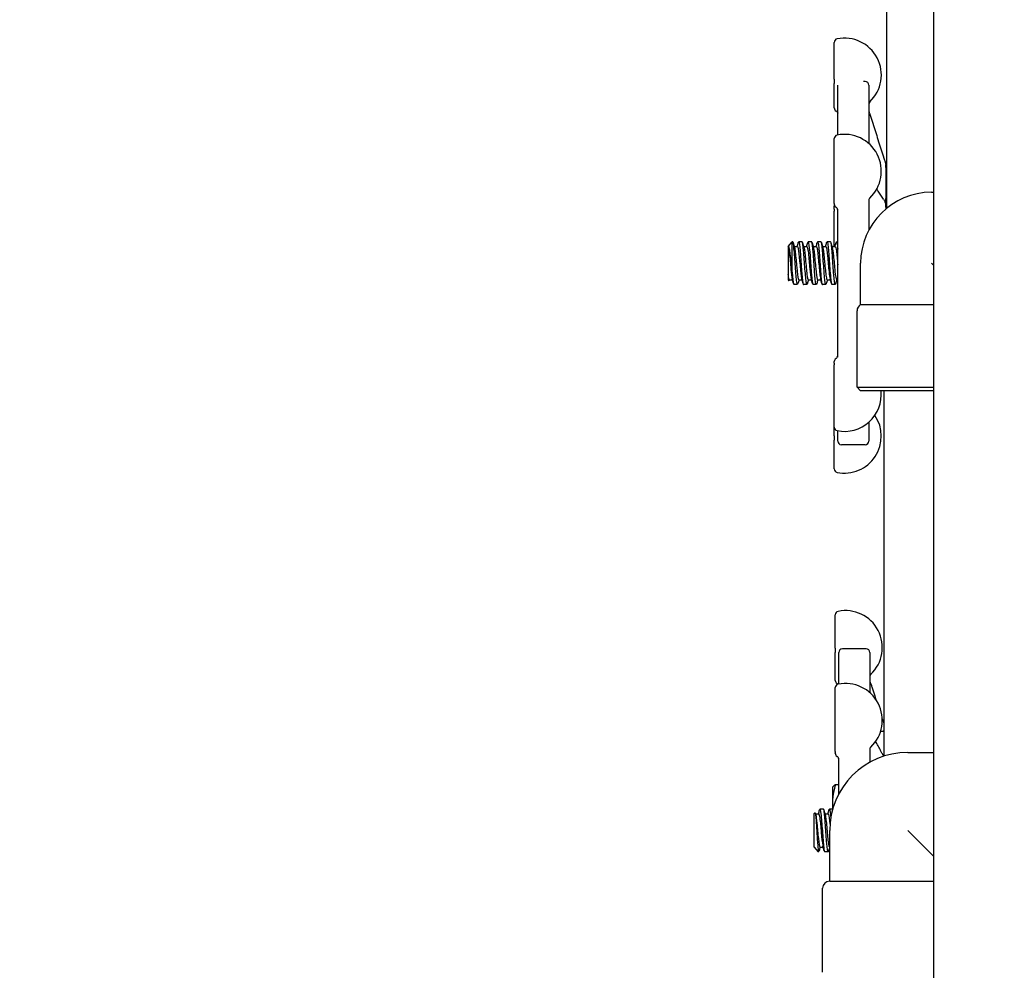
# Model space of a CAD drawing. Header units: inches. Extents: x 24 to 1128, y -69 to 748.
# Tile 337 of 656: x 447.18 to 455.86, y 667.12 to 675.49. Entities that reach past the tile are written whole.
import ezdxf

# ---------------------------------------------------------------- set-up
doc = ezdxf.new("R2010")
doc.units = ezdxf.units.IN
doc.header["$LTSCALE"] = 32
doc.header["$MEASUREMENT"] = 0
doc.layers.add('Dimension (ANSI)', color=7, linetype='Continuous', lineweight=25)
doc.layers.add('Visible (ANSI)', color=7, linetype='Continuous', lineweight=30)
doc.styles.add('Note Text (ANSI)', font='tahoma.ttf')
doc.dimstyles.new('SB Fraction-16 (ANSI)', dxfattribs={"dimscale": 32, "dimtxt": 0.125, "dimasz": 0.098425, "dimexe": 0.125, "dimexo": 0.0625, "dimgap": 0.031496, "dimtad": 0, "dimtih": 1, "dimtoh": 1, "dimdec": 4, "dimrnd": 1e-08, "dimzin": 0, "dimdsep": 46, "dimlunit": 5, "dimtxsty": 'Note Text (ANSI)', "dimcen": 0.09, "dimdle": 0.393701, "dimclrd": 256, "dimclre": 256, "dimclrt": 256, "dimadec": 0, "dimazin": 3, "dimtfac": 0.96, "dimtofl": 0, "dimtmove": 0, "dimatfit": 3, "dimfxl": 1, "dimfrac": 2, "dimtolj": 1, "dimtzin": 12, "dimlwd": -1, "dimlwe": -1, "dimarcsym": 0})

# ---------------------------------------------------------------- blocks, each defined once
blk = doc.blocks.new('*D18')
at = {"layer": 'Defpoints', "color": 0, "transparency": 16777216}
for p in [(468.7806, 692.6685), (316.9743, 544.6685), (468.7806, 544.6685)]:
    blk.add_point(p, dxfattribs=at)
at = {"layer": 'Dimension (ANSI)', "transparency": 16777216}
for p, q in [((466.7806, 692.6685), (312.9743, 692.6685)), ((316.9743, 689.5189), (316.9743, 626.7677)), ((316.9743, 547.8181), (316.9743, 620.5693)), ((466.7806, 544.6685), (312.9743, 544.6685))]:
    blk.add_line(p, q, dxfattribs=at)
for points in [[(316.4494, 689.5189), (317.4993, 689.5189), (316.9743, 692.6685)], [(316.4494, 547.8181), (317.4993, 547.8181), (316.9743, 544.6685)]]:
    blk.add_solid(points, dxfattribs=at)
at = {"layer": 'Dimension (ANSI)', "transparency": 16777216, "insert": (312.8723, 625.7599), "char_height": 4, "attachment_point": 1, "style": 'Note Text (ANSI)'}
blk.add_mtext('\\A1;148', dxfattribs=at)

msp = doc.modelspace()

# ---------------------------------------------------------------- linework, layer by layer
at = {"layer": 'Visible (ANSI)'}
for p, q in [((454.82542, 673.83215), (454.82542, 682.80885)), ((455.23792, 681.59815), (455.23792, 640.98303)), ((454.36292, 674.96876), (454.36292, 675.29386)), ((454.36292, 674.96876), (454.36292, 674.93049)), ((454.36292, 674.71547), (454.36292, 674.93049)), ((454.39417, 674.47739), (454.39417, 674.91641)), ((454.63542, 674.94779), (454.62121, 674.94779)), ((454.66667, 674.91654), (454.66667, 674.40256)), ((454.36292, 673.8748), (454.36292, 674.44555)), ((454.81667, 674.19033), (454.81667, 674.21498)), ((454.81667, 674.19033), (454.81667, 673.91707)), ((455.22042, 673.97279), (455.23792, 673.97279)), ((454.36292, 673.8748), (454.36292, 673.86755)), ((454.36292, 673.86717), (454.36292, 673.86755)), ((454.66667, 673.89938), (454.66667, 673.63759)), ((454.81667, 673.84027), (454.81667, 673.91707)), ((454.36292, 673.8226), (454.36292, 673.85051)), ((454.36292, 673.8226), (454.36292, 673.80619)), ((454.36292, 673.49362), (454.36292, 673.80619)), ((454.39417, 672.51875), (454.39417, 673.8135)), ((454.81667, 673.84027), (454.81667, 673.82488)), ((453.95582, 673.49519), (453.99288, 673.53529)), ((453.99288, 673.26769), (453.99288, 673.53529)), ((453.99708, 673.53529), (453.99288, 673.53529)), ((454.08042, 673.53529), (454.04953, 673.53529)), ((454.16375, 673.53529), (454.13286, 673.53529)), ((454.24708, 673.53529), (454.21619, 673.53529)), ((454.33042, 673.53529), (454.29953, 673.53529)), ((454.39417, 673.53529), (454.38286, 673.53529)), ((453.95542, 673.49362), (453.95542, 673.49471)), ((453.95542, 673.49362), (453.95542, 673.2475)), ((453.95542, 673.49362), (453.95542, 673.49362)), ((454.01009, 673.49362), (454.03875, 673.49362)), ((454.09342, 673.49362), (454.12209, 673.49362)), ((454.17675, 673.49362), (454.20542, 673.49362)), ((454.26009, 673.49362), (454.28875, 673.49362)), ((454.34342, 673.49362), (454.37209, 673.49362)), ((454.59542, 672.98242), (454.59542, 673.34779)), ((455.22042, 673.34779), (455.23792, 673.33029)), ((453.95542, 673.24441), (453.95542, 673.2475)), ((453.95542, 673.24441), (453.95542, 673.20083)), ((453.95542, 673.20083), (453.96361, 673.19197)), ((453.96619, 673.20196), (453.99486, 673.20196)), ((454.04953, 673.20196), (454.07819, 673.20196)), ((454.13286, 673.20196), (454.16153, 673.20196)), ((454.21619, 673.20196), (454.24486, 673.20196)), ((454.29953, 673.20196), (454.32819, 673.20196)), ((454.38286, 673.20196), (454.39417, 673.20196)), ((454.03875, 673.16029), (454.00786, 673.16029)), ((454.12208, 673.16029), (454.09119, 673.16029)), ((454.20542, 673.16029), (454.17453, 673.16029)), ((454.28875, 673.16029), (454.25786, 673.16029)), ((454.37208, 673.16029), (454.34119, 673.16029)), ((454.56417, 672.25404), (454.56417, 672.92829)), ((454.59542, 672.98242), (455.23792, 672.98242)), ((454.36292, 672.46714), (454.36292, 672.48068)), ((454.36292, 672.46714), (454.36292, 672.45056)), ((454.36292, 671.9023), (454.36292, 672.45056)), ((454.56417, 672.25404), (455.23792, 672.25404)), ((454.59542, 672.22279), (454.56417, 672.25404)), ((455.23792, 672.22279), (454.59542, 672.22279)), ((454.80042, 672.22279), (454.80042, 669.00243)), ((454.36292, 671.82458), (454.36292, 671.9023)), ((454.39417, 671.77904), (454.39417, 671.87047)), ((454.66667, 671.9453), (454.66667, 671.77904)), ((454.36292, 671.82458), (454.36292, 671.78633)), ((454.36292, 671.53455), (454.36292, 671.78633)), ((454.63542, 671.74779), (454.42542, 671.74779)), ((454.37167, 669.95545), (454.37167, 670.24829)), ((454.37167, 669.95545), (454.37167, 669.91688)), ((454.37167, 669.66991), (454.37167, 669.91688)), ((454.40292, 669.63835), (454.40292, 669.91654)), ((454.64417, 669.94779), (454.43417, 669.94779)), ((454.67542, 669.91654), (454.67542, 669.56352)), ((454.37167, 669.04347), (454.37167, 669.60652)), ((454.77219, 669.22279), (454.79417, 669.22279)), ((454.37167, 669.04347), (454.37167, 669.03202)), ((454.37167, 669.02814), (454.37167, 669.03202)), ((454.67542, 669.06065), (454.67542, 668.94815)), ((455.01042, 669.03529), (455.23792, 669.03529)), ((454.40292, 668.66966), (454.40292, 668.97861)), ((454.37385, 668.75296), (454.40292, 668.75296)), ((454.34679, 668.72279), (454.34914, 668.72783)), ((454.34679, 668.72279), (454.34679, 668.58552)), ((454.34679, 668.58552), (454.34679, 668.5274)), ((454.18429, 668.49475), (454.19249, 668.50361)), ((454.18429, 668.49475), (454.18429, 668.20087)), ((454.1973, 668.49362), (454.22596, 668.49362)), ((454.26763, 668.53529), (454.23674, 668.53529)), ((454.28063, 668.49362), (454.30929, 668.49362)), ((454.34679, 668.53529), (454.32007, 668.53529)), ((454.32292, 667.90029), (454.32292, 668.34779)), ((455.01042, 668.34779), (455.23792, 668.12029)), ((454.1847, 668.2004), (454.22176, 668.16029)), ((454.22176, 668.16029), (454.22176, 668.16963)), ((454.22596, 668.16029), (454.22176, 668.16029)), ((454.23674, 668.20196), (454.2654, 668.20196)), ((454.30929, 668.16029), (454.2784, 668.16029)), ((454.32007, 668.20196), (454.32292, 668.20196)), ((454.32292, 667.90029), (455.23792, 667.90029)), ((454.26042, 667.09779), (454.26042, 667.83779))]:
    msp.add_line(p, q, dxfattribs=at)
for centre, radius, start, end in [((454.39417, 675.29386), 0.03125, 101.536959, 180), ((454.45292, 675.00604), 0.325, 313.449842, 101.536959), ((454.63542, 674.91654), 0.03125, 0, 90), ((454.69792, 674.74741), 0.03125, 133.449842, 180), ((454.39417, 674.71547), 0.03125, 180, 240), ((454.36292, 674.66135), 0.03125, 30.586245, 60), ((454.39417, 674.44555), 0.03125, 101.536959, 180), ((454.45292, 674.15774), 0.325, 313.246105, 101.536959), ((455.22042, 673.34779), 0.625, 90, 180), ((454.39417, 673.86717), 0.03125, 180, 240), ((454.84792, 673.92904), 0.03125, 180, 223.945519), ((454.39417, 673.85051), 0.03125, 164.540143, 180), ((454.36292, 673.81305), 0.03125, 0, 60), ((454.62667, 672.92829), 0.0625, 120, 180), ((454.39417, 672.48068), 0.03125, 120, 180), ((454.36292, 672.53481), 0.03125, 300, 0), ((454.45292, 672.19012), 0.325, 258.463041, 5.769974), ((454.45292, 671.82236), 0.325, 258.463041, 34.45644), ((454.39417, 671.9023), 0.03125, 180, 258.463041), ((454.42542, 671.77904), 0.03125, 180, 270), ((454.63542, 671.77904), 0.03125, 270, 0), ((454.39417, 671.53455), 0.03125, 180, 258.463041), ((454.40292, 670.24829), 0.03125, 101.536959, 180), ((454.46167, 669.96048), 0.325, 313.449842, 101.536959), ((454.43417, 669.91654), 0.03125, 90, 180), ((454.64417, 669.91654), 0.03125, 0, 90), ((454.70667, 669.70185), 0.03125, 133.449842, 180), ((454.40292, 669.66991), 0.03125, 180, 240), ((454.40292, 669.60652), 0.03125, 101.536959, 180), ((454.37167, 669.61578), 0.03125, 42.056698, 60), ((454.46167, 669.31871), 0.325, 313.449842, 101.536959), ((454.79417, 669.19154), 0.03125, 78.463049, 90), ((455.01042, 668.34779), 0.6875, 90, 180), ((454.40292, 669.02814), 0.03125, 180, 240), ((454.70667, 669.06008), 0.03125, 133.449842, 180), ((454.37167, 668.97401), 0.03125, 0, 60), ((454.32292, 667.83779), 0.0625, 90, 180)]:
    msp.add_arc(centre, radius, start, end, dxfattribs=at)
for points, knots in [([(454.38982, 674.67725), (454.39073, 674.67571), (454.39152, 674.67441), (454.39283, 674.67219), (454.39335, 674.67127), (454.39391, 674.67021), (454.39406, 674.66991), (454.39417, 674.66967)], [0.51351333, 0.51351333, 0.51351333, 0.51351333, 0.55704859, 0.55704859, 0.60058386, 0.60058386, 0.62260676, 0.62260676, 0.62260676, 0.62260676]), ([(454.66667, 674.69767), (454.66667, 674.6975), (454.66667, 674.69732), (454.66667, 674.69715), (454.66667, 674.69714), (454.66667, 674.69713), (454.66667, 674.69712), (454.66667, 674.69711), (454.66667, 674.6971), (454.66667, 674.69707), (454.66667, 674.69705), (454.66667, 674.697), (454.66667, 674.69697), (454.66667, 674.69687), (454.66667, 674.6968), (454.66667, 674.69655), (454.66667, 674.69637), (454.66667, 674.69585), (454.66667, 674.69551), (454.66668, 674.6946), (454.66668, 674.69402), (454.66669, 674.693), (454.6667, 674.69258), (454.66672, 674.6919), (454.66673, 674.69172), (454.66674, 674.69133), (454.66675, 674.69113), (454.66677, 674.69077), (454.66678, 674.69063), (454.6668, 674.69041), (454.6668, 674.69034), (454.66681, 674.69019), (454.66682, 674.69011), (454.66683, 674.68997), (454.66684, 674.68991), (454.66685, 674.68977), (454.66686, 674.6897), (454.66689, 674.68936), (454.66691, 674.6892), (454.66696, 674.68889), (454.66698, 674.68876), (454.66703, 674.68847), (454.66706, 674.68833), (454.66716, 674.6879), (454.66724, 674.68759), (454.66763, 674.68641), (454.66801, 674.6854), (454.66905, 674.68262), (454.66977, 674.68065), (454.67153, 674.67565), (454.67262, 674.67249), (454.67566, 674.66347), (454.67771, 674.65722), (454.68156, 674.64539), (454.68334, 674.63981), (454.68513, 674.63424)], [0, 0, 0, 0, 0.0014414, 0.0014414, 0.00151283, 0.00151283, 0.00158364, 0.00158364, 0.00172519, 0.00172519, 0.00200821, 0.00200821, 0.00248058, 0.00248058, 0.00374017, 0.00374017, 0.00709885, 0.00709885, 0.01381064, 0.01381064, 0.02498056, 0.02498056, 0.03244029, 0.03244029, 0.03509172, 0.03509172, 0.03738568, 0.03738568, 0.03854509, 0.03854509, 0.03911903, 0.03911903, 0.03969337, 0.03969337, 0.04026392, 0.04026392, 0.04106967, 0.04106967, 0.0445567, 0.0445567, 0.04917219, 0.04917219, 0.05532353, 0.05532353, 0.06399267, 0.06399267, 0.0772043, 0.0772043, 0.10209945, 0.10209945, 0.1344631, 0.1344631, 0.18876042, 0.18876042, 0.23409155, 0.23409155, 0.23409155, 0.23409155]), ([(454.68513, 674.63424), (454.6928, 674.61025), (454.70047, 674.58626), (454.71581, 674.53828), (454.72348, 674.51429), (454.7388, 674.4663), (454.74646, 674.44231), (454.76178, 674.39432), (454.76943, 674.37032), (454.78474, 674.32233), (454.79238, 674.29833), (454.80002, 674.27433)], [0.6477885, 0.6477885, 0.6477885, 0.6477885, 0.84276542, 0.84276542, 1.03774233, 1.03774233, 1.23271925, 1.23271925, 1.42769616, 1.42769616, 1.62267307, 1.62267307, 1.62267307, 1.62267307]), ([(454.80002, 674.27433), (454.80195, 674.26829), (454.8039, 674.26213), (454.80738, 674.25106), (454.80894, 674.24608), (454.8111, 674.23908), (454.8118, 674.23681), (454.81309, 674.23255), (454.81369, 674.23053), (454.81484, 674.22658), (454.81529, 674.22498), (454.81577, 674.22288), (454.81589, 674.22229), (454.81609, 674.22119), (454.81616, 674.22079), (454.81628, 674.22004), (454.81632, 674.21976), (454.81638, 674.21931), (454.81641, 674.21915), (454.81645, 674.21882), (454.81647, 674.21865), (454.81652, 674.21818), (454.81655, 674.21789), (454.81659, 674.21736), (454.81661, 674.21713), (454.81662, 674.21682), (454.81663, 674.21676), (454.81663, 674.21663), (454.81664, 674.21657), (454.81664, 674.21647), (454.81664, 674.21645), (454.81664, 674.21641), (454.81664, 674.21639), (454.81664, 674.21635), (454.81665, 674.21633), (454.81665, 674.21629), (454.81665, 674.21626), (454.81666, 674.21586), (454.81667, 674.21543), (454.81667, 674.21502)], [0, 0, 0, 0, 0.04904125, 0.04904125, 0.08849266, 0.08849266, 0.10811986, 0.10811986, 0.12782693, 0.12782693, 0.15348254, 0.15348254, 0.16326303, 0.16326303, 0.16817878, 0.16817878, 0.17065213, 0.17065213, 0.17188532, 0.17188532, 0.17316402, 0.17316402, 0.17565897, 0.17565897, 0.17810714, 0.17810714, 0.17871796, 0.17871796, 0.17933326, 0.17933326, 0.17948698, 0.17948698, 0.17964227, 0.17964227, 0.17979785, 0.17979785, 0.18010973, 0.18010973, 0.18533912, 0.18533912, 0.18533912, 0.18533912]), ([(454.79643, 673.91073), (454.78878, 673.92246), (454.78113, 673.93418), (454.76583, 673.95763), (454.75817, 673.96935), (454.7462, 673.98768), (454.74188, 673.99428), (454.73756, 674.00089)], [0.47801542, 0.47801542, 0.47801542, 0.47801542, 0.67299233, 0.67299233, 0.86796925, 0.86796925, 0.9778187, 0.9778187, 0.9778187, 0.9778187]), ([(454.67559, 673.921), (454.67546, 673.92089), (454.67529, 673.92072), (454.67482, 673.92024), (454.67451, 673.91992), (454.67369, 673.91899), (454.67317, 673.91838), (454.67181, 673.9165), (454.67097, 673.91531), (454.66887, 673.9111), (454.66738, 673.90817), (454.66673, 673.90149), (454.66667, 673.90048), (454.66667, 673.89938)], [0.268770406, 0.268770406, 0.268770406, 0.268770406, 0.274838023, 0.274838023, 0.28090564, 0.28090564, 0.286973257, 0.286973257, 0.292642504, 0.292642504, 0.298198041, 0.298198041, 0.299108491, 0.299108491, 0.299108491, 0.299108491]), ([(454.79643, 673.91073), (454.79793, 673.90842), (454.80012, 673.90509), (454.80407, 673.89804), (454.80594, 673.89424), (454.80878, 673.88756), (454.80986, 673.88478), (454.81117, 673.88077), (454.81148, 673.87979), (454.81187, 673.87845), (454.81198, 673.87808), (454.81211, 673.87761), (454.81215, 673.87749), (454.81219, 673.87731), (454.81221, 673.87726), (454.81224, 673.87716), (454.81225, 673.87712), (454.81227, 673.87705), (454.81227, 673.87703), (454.81227, 673.87702), (454.81228, 673.87702), (454.81228, 673.87702)], [0, 0, 0, 0, 0.04272156, 0.04272156, 0.08694638, 0.08694638, 0.11404283, 0.11404283, 0.12245851, 0.12245851, 0.12561497, 0.12561497, 0.12675471, 0.12675471, 0.12736511, 0.12736511, 0.12789457, 0.12789457, 0.12842943, 0.12842943, 0.12856281, 0.12856281, 0.12856281, 0.12856281]), ([(454.67025, 673.64433), (454.67014, 673.64446), (454.67003, 673.64459), (454.66899, 673.64584), (454.66786, 673.64713), (454.66667, 673.64855)], [0.146299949, 0.146299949, 0.146299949, 0.146299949, 0.148750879, 0.148750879, 0.169136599, 0.169136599, 0.169136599, 0.169136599]), ([(454.04229, 673.16702), (454.03891, 673.15468), (454.03553, 673.16022), (454.03215, 673.18304), (454.02811, 673.21028), (454.02408, 673.26155), (454.02004, 673.31786), (454.01604, 673.37377), (454.01203, 673.43343), (454.00803, 673.47503), (454.00438, 673.5129), (454.00073, 673.53505), (453.99708, 673.53526)], [-12.8333548, -12.8333548, -12.8333548, -12.8333548, -12.0686207, -12.0686207, -12.0686207, -11.1558883, -11.1558883, -11.1558883, -10.2497289, -10.2497289, -10.2497289, -9.424778, -9.424778, -9.424778, -9.424778]), ([(454.04599, 673.52835), (454.04834, 673.53702), (454.05068, 673.53745), (454.05303, 673.52879), (454.05704, 673.51398), (454.06105, 673.47295), (454.06506, 673.42072), (454.06907, 673.3685), (454.07308, 673.30621), (454.07709, 673.25667), (454.0811, 673.20713), (454.08511, 673.1714), (454.08912, 673.16258), (454.08981, 673.16106), (454.0905, 673.16034), (454.09119, 673.16039)], [9.1577938, 9.1577938, 9.1577938, 9.1577938, 9.688944, 9.688944, 9.688944, 10.5960559, 10.5960559, 10.5960559, 11.5030786, 11.5030786, 11.5030786, 12.4100129, 12.4100129, 12.4100129, 12.5663706, 12.5663706, 12.5663706, 12.5663706]), ([(454.12563, 673.16715), (454.12276, 673.15667), (454.11989, 673.15868), (454.11702, 673.17379), (454.11301, 673.19494), (454.10899, 673.24128), (454.10498, 673.2958), (454.10097, 673.35024), (454.09696, 673.41166), (454.09295, 673.45758), (454.08878, 673.50537), (454.08462, 673.53517), (454.08045, 673.53529), (454.08044, 673.53529), (454.08043, 673.53529), (454.08042, 673.53529)], [-19.1165401, -19.1165401, -19.1165401, -19.1165401, -18.4677138, -18.4677138, -18.4677138, -17.5597228, -17.5597228, -17.5597228, -16.6531776, -16.6531776, -16.6531776, -15.710016, -15.710016, -15.710016, -15.7079633, -15.7079633, -15.7079633, -15.7079633]), ([(454.12932, 673.52839), (454.13195, 673.53805), (454.13459, 673.53727), (454.13722, 673.52524), (454.14123, 673.50694), (454.14524, 673.463), (454.14925, 673.4095), (454.15325, 673.35601), (454.15726, 673.29411), (454.16127, 673.24645), (454.16528, 673.19879), (454.16928, 673.16639), (454.17329, 673.16111), (454.1737, 673.16056), (454.17412, 673.16031), (454.17453, 673.16033)], [15.4409791, 15.4409791, 15.4409791, 15.4409791, 16.0368774, 16.0368774, 16.0368774, 16.9433783, 16.9433783, 16.9433783, 17.8497944, 17.8497944, 17.8497944, 18.7561262, 18.7561262, 18.7561262, 18.8495559, 18.8495559, 18.8495559, 18.8495559]), ([(454.20896, 673.16723), (454.20661, 673.15857), (454.20427, 673.15813), (454.20192, 673.16677), (454.19792, 673.18152), (454.19391, 673.22242), (454.18991, 673.27452), (454.1858, 673.32794), (454.1817, 673.39194), (454.1776, 673.4421), (454.17354, 673.49166), (454.16948, 673.52658), (454.16542, 673.5338), (454.16487, 673.53479), (454.16431, 673.53526), (454.16375, 673.53522)], [-25.3997254, -25.3997254, -25.3997254, -25.3997254, -24.8691111, -24.8691111, -24.8691111, -23.9633977, -23.9633977, -23.9633977, -23.0349282, -23.0349282, -23.0349282, -22.1173036, -22.1173036, -22.1173036, -21.9911486, -21.9911486, -21.9911486, -21.9911486]), ([(454.21265, 673.52844), (454.21556, 673.53904), (454.21846, 673.53683), (454.22136, 673.52125), (454.22537, 673.49975), (454.22937, 673.45326), (454.23338, 673.39878), (454.23738, 673.3443), (454.24138, 673.28299), (454.24539, 673.23726), (454.24939, 673.19153), (454.2534, 673.16236), (454.2574, 673.1604), (454.25756, 673.16033), (454.25771, 673.16029), (454.25786, 673.1603)], [21.7241644, 21.7241644, 21.7241644, 21.7241644, 22.3806227, 22.3806227, 22.3806227, 23.2865421, 23.2865421, 23.2865421, 24.1923809, 24.1923809, 24.1923809, 25.0981395, 25.0981395, 25.0981395, 25.1327412, 25.1327412, 25.1327412, 25.1327412]), ([(454.29229, 673.16725), (454.29029, 673.15978), (454.28828, 673.15829), (454.28628, 673.16354), (454.28225, 673.17408), (454.27822, 673.21163), (454.2742, 673.26231), (454.27017, 673.31295), (454.26615, 673.37557), (454.26212, 673.42712), (454.2581, 673.47862), (454.25408, 673.51793), (454.25006, 673.53058), (454.24907, 673.53371), (454.24808, 673.53519), (454.24708, 673.53511)], [-31.6829107, -31.6829107, -31.6829107, -31.6829107, -31.2296098, -31.2296098, -31.2296098, -30.3184966, -30.3184966, -30.3184966, -29.4082729, -29.4082729, -29.4082729, -28.4988988, -28.4988988, -28.4988988, -28.2743339, -28.2743339, -28.2743339, -28.2743339]), ([(454.29599, 673.5285), (454.29914, 673.54), (454.30229, 673.53617), (454.30544, 673.51695), (454.30945, 673.49253), (454.31345, 673.44382), (454.31745, 673.38859), (454.32164, 673.33085), (454.32582, 673.26733), (454.33001, 673.22313), (454.33374, 673.18375), (454.33747, 673.16059), (454.34119, 673.16034)], [28.0073497, 28.0073497, 28.0073497, 28.0073497, 28.7203847, 28.7203847, 28.7203847, 29.6257517, 29.6257517, 29.6257517, 30.5723978, 30.5723978, 30.5723978, 31.4159265, 31.4159265, 31.4159265, 31.4159265]), ([(454.37563, 673.16721), (454.37417, 673.16168), (454.37271, 673.15936), (454.37124, 673.16067), (454.36718, 673.1643), (454.36312, 673.1959), (454.35906, 673.24364), (454.35501, 673.29131), (454.35095, 673.35399), (454.3469, 673.40826), (454.34285, 673.46246), (454.3388, 673.50705), (454.33475, 673.5254), (454.3333, 673.53194), (454.33186, 673.53509), (454.33042, 673.53501)], [-37.966096, -37.966096, -37.966096, -37.966096, -37.6357564, -37.6357564, -37.6357564, -36.7172608, -36.7172608, -36.7172608, -35.7999471, -35.7999471, -35.7999471, -34.8837719, -34.8837719, -34.8837719, -34.5575192, -34.5575192, -34.5575192, -34.5575192]), ([(454.37932, 673.52865), (454.38337, 673.54375), (454.38742, 673.53175), (454.39148, 673.49711), (454.39237, 673.48943), (454.39327, 673.48069), (454.39417, 673.4711)], [34.290535, 34.290535, 34.290535, 34.290535, 35.2070806, 35.2070806, 35.2070806, 35.4100369, 35.4100369, 35.4100369, 35.4100369]), ([(453.99288, 673.26769), (453.99126, 673.28342), (453.98961, 673.29981), (453.98625, 673.33319), (453.98455, 673.35002), (453.98048, 673.38837), (453.97812, 673.40917), (453.97337, 673.44519), (453.97101, 673.46027), (453.96626, 673.48288), (453.96391, 673.49051), (453.95949, 673.49708), (453.95748, 673.49731), (453.95542, 673.49471)], [-0.89666376, -0.89666376, -0.89666376, -0.89666376, -0.7697294, -0.7697294, -0.64162523, -0.64162523, -0.47009117, -0.47009117, -0.30597672, -0.30597672, -0.14928046, -0.14928046, -0.02134877, -0.02134877, -0.02134877, -0.02134877]), ([(453.95542, 673.49362), (453.95969, 673.49362), (453.96397, 673.46931), (453.96824, 673.43064), (453.97251, 673.39198), (453.97678, 673.34004), (453.98106, 673.2961), (453.98491, 673.25654), (453.98875, 673.22446), (453.9926, 673.21025)], [3.1415927, 3.1415927, 3.1415927, 3.1415927, 4.1081736, 4.1081736, 4.1081736, 5.0747039, 5.0747039, 5.0747039, 5.9450316, 5.9450316, 5.9450316, 5.9450316]), ([(454.01235, 673.48507), (454.01473, 673.47633), (454.01711, 673.46116), (454.0195, 673.441), (454.02377, 673.40489), (454.02804, 673.35376), (454.03231, 673.30854), (454.03658, 673.26333), (454.04085, 673.22527), (454.04512, 673.20995), (454.04659, 673.20467), (454.04806, 673.20214), (454.04953, 673.20222)], [9.7629316, 9.7629316, 9.7629316, 9.7629316, 10.3021816, 10.3021816, 10.3021816, 11.2680503, 11.2680503, 11.2680503, 12.2338185, 12.2338185, 12.2338185, 12.5663706, 12.5663706, 12.5663706, 12.5663706]), ([(454.03875, 673.4933), (454.04088, 673.4933), (454.04301, 673.48789), (454.04513, 673.47708), (454.0494, 673.45535), (454.05367, 673.4124), (454.05794, 673.36581), (454.06221, 673.31922), (454.06648, 673.27028), (454.07075, 673.23901), (454.07248, 673.22636), (454.07421, 673.21674), (454.07593, 673.21051)], [9.424778, 9.424778, 9.424778, 9.424778, 9.9057922, 9.9057922, 9.9057922, 10.8717023, 10.8717023, 10.8717023, 11.8375116, 11.8375116, 11.8375116, 12.228217, 12.228217, 12.228217, 12.228217]), ([(454.09568, 673.48535), (454.0959, 673.48456), (454.09612, 673.4837), (454.09634, 673.48279), (454.10061, 673.46504), (454.10487, 673.42509), (454.10914, 673.37927), (454.11341, 673.33346), (454.11768, 673.28305), (454.12194, 673.24864), (454.12558, 673.2193), (454.12922, 673.20229), (454.13286, 673.20204)], [16.0461169, 16.0461169, 16.0461169, 16.0461169, 16.0959005, 16.0959005, 16.0959005, 17.061177, 17.061177, 17.061177, 18.0263573, 18.0263573, 18.0263573, 18.8495559, 18.8495559, 18.8495559, 18.8495559]), ([(454.12209, 673.49362), (454.12632, 673.4936), (454.13055, 673.46981), (454.13478, 673.43177), (454.13905, 673.39342), (454.14331, 673.34163), (454.14758, 673.29757), (454.15148, 673.25736), (454.15537, 673.22461), (454.15927, 673.21024)], [15.7079633, 15.7079633, 15.7079633, 15.7079633, 16.6650715, 16.6650715, 16.6650715, 17.6302912, 17.6302912, 17.6302912, 18.5114023, 18.5114023, 18.5114023, 18.5114023]), ([(454.17901, 673.48502), (454.1815, 673.4759), (454.18398, 673.45983), (454.18646, 673.43844), (454.19088, 673.40039), (454.1953, 673.34672), (454.19972, 673.30074), (454.2041, 673.25512), (454.20848, 673.21849), (454.21287, 673.20652), (454.21398, 673.20349), (454.21509, 673.20207), (454.21619, 673.20216)], [22.3293022, 22.3293022, 22.3293022, 22.3293022, 22.8911764, 22.8911764, 22.8911764, 23.8904364, 23.8904364, 23.8904364, 24.8818896, 24.8818896, 24.8818896, 25.1327412, 25.1327412, 25.1327412, 25.1327412]), ([(454.20542, 673.49324), (454.20767, 673.49323), (454.20992, 673.48719), (454.21217, 673.47512), (454.2166, 673.45136), (454.22104, 673.40506), (454.22547, 673.35642), (454.22986, 673.30816), (454.23426, 673.25913), (454.23866, 673.23043), (454.23997, 673.22185), (454.24129, 673.21516), (454.2426, 673.21046)], [21.9911486, 21.9911486, 21.9911486, 21.9911486, 22.5004247, 22.5004247, 22.5004247, 23.5027374, 23.5027374, 23.5027374, 24.4972195, 24.4972195, 24.4972195, 24.7945876, 24.7945876, 24.7945876, 24.7945876]), ([(454.26235, 673.48522), (454.26322, 673.4821), (454.2641, 673.47808), (454.26497, 673.47316), (454.26931, 673.4488), (454.27365, 673.40323), (454.27798, 673.35562), (454.28232, 673.30802), (454.28665, 673.25978), (454.29099, 673.23116), (454.29383, 673.21237), (454.29668, 673.2024), (454.29953, 673.20224)], [28.6124875, 28.6124875, 28.6124875, 28.6124875, 28.8105395, 28.8105395, 28.8105395, 29.7914432, 29.7914432, 29.7914432, 30.7719806, 30.7719806, 30.7719806, 31.4159265, 31.4159265, 31.4159265, 31.4159265]), ([(454.28875, 673.49353), (454.28944, 673.49358), (454.29012, 673.49304), (454.29081, 673.49188), (454.29515, 673.48451), (454.29948, 673.45247), (454.30382, 673.40922), (454.30815, 673.36598), (454.31249, 673.31282), (454.31683, 673.27207), (454.31986, 673.24354), (454.3229, 673.22169), (454.32593, 673.21043)], [28.2743339, 28.2743339, 28.2743339, 28.2743339, 28.4293123, 28.4293123, 28.4293123, 29.4103592, 29.4103592, 29.4103592, 30.3910385, 30.3910385, 30.3910385, 31.0777729, 31.0777729, 31.0777729, 31.0777729]), ([(454.34568, 673.48524), (454.3491, 673.47253), (454.35252, 673.44612), (454.35594, 673.41241), (454.36026, 673.36977), (454.36459, 673.3167), (454.36892, 673.27541), (454.37324, 673.23413), (454.37756, 673.20583), (454.38189, 673.20235), (454.38221, 673.20209), (454.38254, 673.20197), (454.38286, 673.20198)], [34.8956728, 34.8956728, 34.8956728, 34.8956728, 35.6692919, 35.6692919, 35.6692919, 36.6477025, 36.6477025, 36.6477025, 37.6257703, 37.6257703, 37.6257703, 37.6991118, 37.6991118, 37.6991118, 37.6991118]), ([(454.37209, 673.49343), (454.37532, 673.49318), (454.37855, 673.48007), (454.38179, 673.45631), (454.38591, 673.426), (454.39004, 673.37921), (454.39417, 673.33407)], [34.5575192, 34.5575192, 34.5575192, 34.5575192, 35.2890397, 35.2890397, 35.2890397, 36.2225081, 36.2225081, 36.2225081, 36.2225081]), ([(453.99288, 673.26769), (453.99689, 673.21641), (454.00091, 673.17737), (454.00492, 673.16489), (454.0059, 673.16183), (454.00688, 673.16039), (454.00786, 673.16047)], [5.153766, 5.153766, 5.153766, 5.153766, 6.061332, 6.061332, 6.061332, 6.2831853, 6.2831853, 6.2831853, 6.2831853]), ([(453.95542, 673.24441), (453.95627, 673.23523), (453.9571, 673.22704), (453.95886, 673.2122), (453.95977, 673.20589), (453.96204, 673.19419), (453.96337, 673.19097), (453.96542, 673.19203), (453.96613, 673.19354), (453.96684, 673.19614)], [-1.55032965, -1.55032965, -1.55032965, -1.55032965, -1.45779707, -1.45779707, -1.35502847, -1.35502847, -1.20046703, -1.20046703, -1.11667095, -1.11667095, -1.11667095, -1.11667095]), ([(454.67542, 669.67308), (454.67542, 669.67301), (454.67542, 669.67293), (454.67542, 669.67278), (454.67542, 669.6727), (454.67542, 669.67263), (454.67542, 669.67262), (454.67542, 669.67262), (454.67542, 669.67262), (454.67542, 669.67261), (454.67542, 669.6726), (454.67542, 669.67257), (454.67542, 669.67255), (454.67542, 669.67231), (454.67542, 669.67214), (454.67542, 669.67173), (454.67542, 669.67149), (454.67542, 669.67028), (454.67542, 669.66933), (454.67544, 669.66789), (454.67544, 669.66751), (454.67545, 669.66693), (454.67546, 669.66676), (454.67546, 669.66643), (454.67547, 669.66626), (454.67548, 669.66599), (454.67548, 669.66589), (454.67548, 669.66574), (454.67549, 669.66569), (454.67549, 669.66559), (454.67549, 669.66553), (454.6755, 669.66544), (454.6755, 669.66539), (454.6755, 669.66531), (454.6755, 669.66527), (454.67551, 669.66519), (454.67551, 669.66514), (454.67552, 669.66495), (454.67553, 669.66487), (454.67554, 669.66471), (454.67554, 669.66466), (454.67556, 669.66451), (454.67555, 669.66457), (454.67556, 669.66452), (454.67557, 669.66447), (454.67563, 669.66422), (454.67566, 669.66411), (454.67575, 669.66381), (454.6758, 669.66365), (454.67595, 669.66322), (454.67605, 669.66294), (454.6789, 669.65565), (454.68181, 669.64868), (454.68644, 669.63559), (454.68827, 669.63023), (454.69134, 669.62107), (454.69257, 669.61734), (454.6938, 669.61361)], [0, 0, 0, 0, 0.00058093, 0.00058093, 0.00115142, 0.00115142, 0.00117596, 0.00117596, 0.00120037, 0.00120037, 0.00124918, 0.00124918, 0.00151737, 0.00151737, 0.00416544, 0.00416544, 0.00769442, 0.00769442, 0.02259139, 0.02259139, 0.02772215, 0.02772215, 0.02965498, 0.02965498, 0.03123275, 0.03123275, 0.0320254, 0.0320254, 0.03241887, 0.03241887, 0.03281333, 0.03281333, 0.03320663, 0.03320663, 0.03359831, 0.03359831, 0.03424369, 0.03424369, 0.03667399, 0.03667399, 0.04071288, 0.04071288, 0.05480856, 0.05480856, 0.06496199, 0.06496199, 0.06994318, 0.06994318, 0.07338673, 0.07338673, 0.07699652, 0.07699652, 0.15340194, 0.15340194, 0.20039496, 0.20039496, 0.23159067, 0.23159067, 0.23159067, 0.23159067]), ([(454.6938, 669.61361), (454.70147, 669.59028), (454.70914, 669.56695), (454.72151, 669.52933), (454.7262, 669.51504), (454.7309, 669.50075)], [0.6477885, 0.6477885, 0.6477885, 0.6477885, 0.84276542, 0.84276542, 0.96217025, 0.96217025, 0.96217025, 0.96217025]), ([(454.79886, 669.00193), (454.79374, 669.01134), (454.78863, 669.02074), (454.77585, 669.04419), (454.7682, 669.05825), (454.75288, 669.08635), (454.74522, 669.1004), (454.73432, 669.12038), (454.73108, 669.1263), (454.72785, 669.13223)], [0.70439684, 0.70439684, 0.70439684, 0.70439684, 0.83485474, 0.83485474, 1.02983165, 1.02983165, 1.22480856, 1.22480856, 1.30708098, 1.30708098, 1.30708098, 1.30708098]), ([(454.67543, 669.04047), (454.67543, 669.04047), (454.67543, 669.04044), (454.67543, 669.04027), (454.67542, 669.04001), (454.67542, 669.03926), (454.67542, 669.0387), (454.67542, 669.03782), (454.67542, 669.0375), (454.67542, 669.03695), (454.67542, 669.03671), (454.67542, 669.03639), (454.67542, 669.03631), (454.67542, 669.03616), (454.67542, 669.03609), (454.67542, 669.03604), (454.67542, 669.03603), (454.67542, 669.03603), (454.67542, 669.03603), (454.67542, 669.03603)], [0.275712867, 0.275712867, 0.275712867, 0.275712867, 0.276568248, 0.276568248, 0.280002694, 0.280002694, 0.286765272, 0.286765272, 0.290513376, 0.290513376, 0.29332448, 0.29332448, 0.294378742, 0.294378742, 0.29522401, 0.29522401, 0.295329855, 0.295329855, 0.295365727, 0.295365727, 0.295365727, 0.295365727]), ([(454.19249, 668.50361), (454.19285, 668.50401), (454.19321, 668.50411), (454.19494, 668.50322), (454.19627, 668.49842), (454.19896, 668.48113), (454.2003, 668.46861), (454.20299, 668.43723), (454.20432, 668.41852), (454.20701, 668.37717), (454.20835, 668.35486), (454.21104, 668.30946), (454.21237, 668.28681), (454.21507, 668.24419), (454.2164, 668.22472), (454.21909, 668.19164), (454.22043, 668.1785), (454.22176, 668.16963)], [-1.2427303, -1.2427303, -1.2427303, -1.2427303, -1.200467, -1.200467, -1.0416694, -1.0416694, -0.8786368, -0.8786368, -0.7113708, -0.7113708, -0.5398726, -0.5398726, -0.3641439, -0.3641439, -0.1841858, -0.1841858, 0, 0, 0, 0]), ([(454.19955, 668.48526), (454.20301, 668.47243), (454.20647, 668.44552), (454.20993, 668.4113), (454.2142, 668.369), (454.21847, 668.31669), (454.22275, 668.27582), (454.22702, 668.23497), (454.23129, 668.20668), (454.23556, 668.20253), (454.23595, 668.20215), (454.23634, 668.20197), (454.23674, 668.20199)], [6.621339, 6.621339, 6.621339, 6.621339, 7.4033745, 7.4033745, 7.4033745, 8.3701398, 8.3701398, 8.3701398, 9.3362117, 9.3362117, 9.3362117, 9.424778, 9.424778, 9.424778, 9.424778]), ([(454.22596, 668.49344), (454.22916, 668.49321), (454.23236, 668.48035), (454.23557, 668.45702), (454.23984, 668.4259), (454.24411, 668.37701), (454.24838, 668.33038), (454.25265, 668.28375), (454.25692, 668.24067), (454.26119, 668.21878), (454.26184, 668.21545), (454.26249, 668.21262), (454.26314, 668.2103)], [6.2831853, 6.2831853, 6.2831853, 6.2831853, 7.0074496, 7.0074496, 7.0074496, 7.9736666, 7.9736666, 7.9736666, 8.9397805, 8.9397805, 8.9397805, 9.0866243, 9.0866243, 9.0866243, 9.0866243]), ([(454.2332, 668.52864), (454.23339, 668.52939), (454.23359, 668.53007), (454.23379, 668.5307), (454.23781, 668.54318), (454.24182, 668.52883), (454.24583, 668.49292), (454.24983, 668.45708), (454.25384, 668.40054), (454.25784, 668.34395), (454.26185, 668.28726), (454.26586, 668.23174), (454.26987, 668.19774), (454.27272, 668.17364), (454.27556, 668.16072), (454.2784, 668.16051)], [6.0162011, 6.0162011, 6.0162011, 6.0162011, 6.061332, 6.061332, 6.061332, 6.968806, 6.968806, 6.968806, 7.8744508, 7.8744508, 7.8744508, 8.7817425, 8.7817425, 8.7817425, 9.424778, 9.424778, 9.424778, 9.424778]), ([(454.31283, 668.16716), (454.31166, 668.1627), (454.31049, 668.16032), (454.30932, 668.16029), (454.30527, 668.16017), (454.30122, 668.18795), (454.29717, 668.23327), (454.29314, 668.27839), (454.28911, 668.33989), (454.28508, 668.39504), (454.28107, 668.44997), (454.27705, 668.49741), (454.27303, 668.51992), (454.27123, 668.53002), (454.26943, 668.53501), (454.26763, 668.53497)], [-15.9749474, -15.9749474, -15.9749474, -15.9749474, -15.710016, -15.710016, -15.710016, -14.7941843, -14.7941843, -14.7941843, -13.8824397, -13.8824397, -13.8824397, -12.9741281, -12.9741281, -12.9741281, -12.5663706, -12.5663706, -12.5663706, -12.5663706]), ([(454.28289, 668.48514), (454.28419, 668.48047), (454.2855, 668.47384), (454.2868, 668.46536), (454.29107, 668.43759), (454.29534, 668.39064), (454.29961, 668.34372), (454.30387, 668.29681), (454.30814, 668.25122), (454.31241, 668.2256), (454.31496, 668.21028), (454.31752, 668.20235), (454.32007, 668.20226)], [12.9045243, 12.9045243, 12.9045243, 12.9045243, 13.1994868, 13.1994868, 13.1994868, 14.1650562, 14.1650562, 14.1650562, 15.1305271, 15.1305271, 15.1305271, 15.7079633, 15.7079633, 15.7079633, 15.7079633]), ([(454.30929, 668.49345), (454.31034, 668.49353), (454.31139, 668.49225), (454.31244, 668.48955), (454.31665, 668.47869), (454.32086, 668.44503), (454.32507, 668.4021)], [12.5663706, 12.5663706, 12.5663706, 12.5663706, 12.8032209, 12.8032209, 12.8032209, 13.7555878, 13.7555878, 13.7555878, 13.7555878]), ([(454.31653, 668.5286), (454.31702, 668.53045), (454.31751, 668.53193), (454.318, 668.533), (454.32201, 668.54183), (454.32601, 668.52357), (454.33002, 668.48492), (454.33078, 668.47759), (454.33154, 668.46955), (454.3323, 668.46096)], [12.2993864, 12.2993864, 12.2993864, 12.2993864, 12.4100129, 12.4100129, 12.4100129, 13.3168593, 13.3168593, 13.3168593, 13.4888702, 13.4888702, 13.4888702, 13.4888702]), ([(454.2295, 668.16721), (454.22796, 668.16138), (454.22641, 668.15913), (454.22486, 668.16093), (454.22383, 668.16214), (454.22279, 668.16506), (454.22176, 668.16963)], [-9.69176213, -9.69176213, -9.69176213, -9.69176213, -9.34211053, -9.34211053, -9.34211053, -9.10788499, -9.10788499, -9.10788499, -9.10788499])]:
    msp.add_open_spline(points, degree=3, knots=knots, dxfattribs=at)
for points in [[(454.00063, 673.52865), (454.0045, 673.51421), (454.00839, 673.49978), (454.01235, 673.48537)], [(454.03653, 673.49362), (454.03971, 673.50529), (454.04286, 673.51697), (454.04599, 673.52865)], [(454.08396, 673.52865), (454.08783, 673.51421), (454.09173, 673.49978), (454.09568, 673.48537)], [(454.11986, 673.49362), (454.12304, 673.50529), (454.12619, 673.51697), (454.12932, 673.52865)], [(454.16729, 673.52865), (454.17116, 673.51421), (454.17506, 673.49978), (454.17901, 673.48537)], [(454.20319, 673.49362), (454.20637, 673.50529), (454.20952, 673.51697), (454.21265, 673.52865)], [(454.25063, 673.52865), (454.2545, 673.51421), (454.25839, 673.49978), (454.26235, 673.48537)], [(454.28653, 673.49362), (454.28971, 673.50529), (454.29286, 673.51697), (454.29599, 673.52865)], [(454.33396, 673.52865), (454.33783, 673.51421), (454.34173, 673.49978), (454.34568, 673.48537)], [(454.36986, 673.49362), (454.37304, 673.50529), (454.37619, 673.51697), (454.37932, 673.52865)], [(453.95542, 673.2475), (453.95901, 673.21883), (453.9626, 673.2023), (453.96619, 673.20205)], [(453.96842, 673.20196), (453.96789, 673.20002), (453.96736, 673.19808), (453.96684, 673.19614)], [(454.00432, 673.16693), (454.00045, 673.18137), (453.99655, 673.1958), (453.9926, 673.21022)], [(454.05175, 673.20196), (454.04857, 673.19029), (454.04542, 673.17862), (454.04229, 673.16693)], [(454.08765, 673.16693), (454.08378, 673.18137), (454.07988, 673.1958), (454.07593, 673.21022)], [(454.13509, 673.20196), (454.13191, 673.19029), (454.12876, 673.17862), (454.12563, 673.16693)], [(454.17099, 673.16693), (454.16712, 673.18137), (454.16322, 673.1958), (454.15927, 673.21022)], [(454.21842, 673.20196), (454.21524, 673.19029), (454.21209, 673.17862), (454.20896, 673.16693)], [(454.25432, 673.16693), (454.25045, 673.18137), (454.24655, 673.1958), (454.2426, 673.21022)], [(454.30175, 673.20196), (454.29857, 673.19029), (454.29542, 673.17862), (454.29229, 673.16693)], [(454.33765, 673.16693), (454.33378, 673.18137), (454.32988, 673.1958), (454.32593, 673.21022)], [(454.38509, 673.20196), (454.38191, 673.19029), (454.37876, 673.17862), (454.37563, 673.16693)], [(454.78641, 669.33161), (454.79108, 669.31736), (454.79575, 669.30311), (454.80042, 669.28886)], [(454.19571, 668.49944), (454.19699, 668.49475), (454.19827, 668.49006), (454.19955, 668.48537)], [(454.22373, 668.49362), (454.22691, 668.50529), (454.23006, 668.51697), (454.2332, 668.52865)], [(454.27117, 668.52865), (454.27504, 668.51421), (454.27894, 668.49978), (454.28289, 668.48537)], [(454.30707, 668.49362), (454.31025, 668.50529), (454.3134, 668.51697), (454.31653, 668.52865)], [(454.1847, 668.2004), (454.18456, 668.20054), (454.18443, 668.2007), (454.18429, 668.20087)], [(454.23896, 668.20196), (454.23578, 668.19029), (454.23263, 668.17862), (454.2295, 668.16693)], [(454.27486, 668.16693), (454.27099, 668.18137), (454.26709, 668.1958), (454.26314, 668.21022)], [(454.3223, 668.20196), (454.31912, 668.19029), (454.31597, 668.17862), (454.31283, 668.16693)]]:
    msp.add_open_spline(points, degree=3, dxfattribs=at)
for points, weights in [([(454.37385, 668.75296), (454.34679, 668.66323), (454.34679, 668.58552)], [1, 1.0379548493, 1]), ([(454.34914, 668.72783), (454.35462, 668.73958), (454.37385, 668.75296)], [1.01585135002, 1.02667968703, 1]), ([(454.34679, 668.58552), (454.34679, 668.56112), (454.34929, 668.53637)], [1, 1.01161540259, 1.01612143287])]:
    msp.add_rational_spline(points, weights, degree=2, dxfattribs=at)

# ---------------------------------------------------------------- dimensions: what is measured, and where the dimension line sits
at = {"layer": 'Dimension (ANSI)'}
dim = msp.add_linear_dim(base=(316.97435, 544.66853), p1=(468.78063, 692.66853), p2=(468.78063, 544.66853), angle=90, dimstyle='SB Fraction-16 (ANSI)', override={"dimgap": 0.031496, "dimdec": 4, "dimtol": 0, "dimlim": 0, "dimtp": 0, "dimtm": 0, "dimtdec": 2, "dimatfit": 1}, dxfattribs=at)
dim.commit()
dim.dimension.update_dxf_attribs({"geometry": '*D18', "text_midpoint": (316.97435, 623.66853), "dimtype": 160})

doc.saveas('drawing.dxf')
